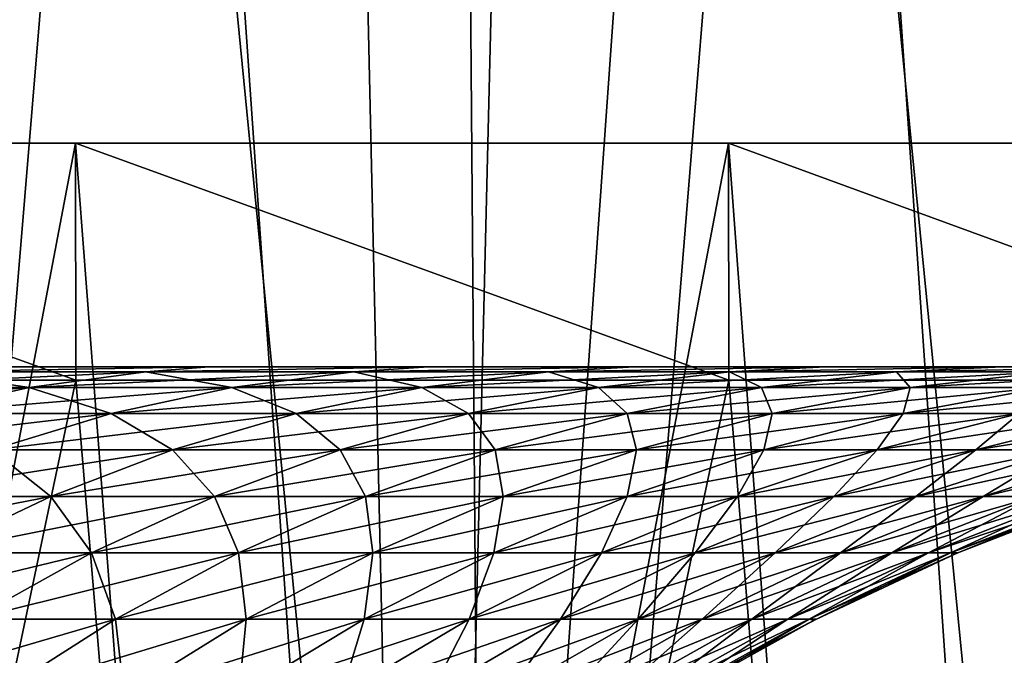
# Model space of a CAD drawing. Header units: millimetres. Extents: x -168 to 168, y -59 to 34.
# Tile 340 of 494: x 35 to 42, y -9 to -4. Entities that reach past the tile are written whole.
import ezdxf

# ---------------------------------------------------------------- set-up
doc = ezdxf.new("R2010")
doc.units = ezdxf.units.MM
doc.header["$LTSCALE"] = 33.374815
for name, color, linetype in [('11', 7, 'CONTINUOUS'), ('2', 7, 'CONTINUOUS'), ('25', 7, 'CONTINUOUS'), ('26', 7, 'CONTINUOUS'), ('3', 7, 'CONTINUOUS'), ('33', 7, 'CONTINUOUS'), ('34', 7, 'CONTINUOUS'), ('37', 7, 'CONTINUOUS'), ('38', 7, 'CONTINUOUS')]:
    doc.layers.add(name, color=color, linetype=linetype)

msp = doc.modelspace()

# ---------------------------------------------------------------- linework, layer by layer
at = {"layer": '11', "color": 7, "linetype": 'Continuous', "true_color": 0xf6f6f6}
for points in [[(36.7446, -6.65, -103.6601), (32.7956, -6.65, 104.9763), (32.7956, -6.65, -104.9763), (36.7446, -6.65, -103.6601)], [(36.7446, -6.65, 103.6601), (32.7956, -6.65, 104.9763), (36.7446, -6.65, -103.6601), (36.7446, -6.65, 103.6601)], [(40.6409, -6.65, -102.1954), (36.7446, -6.65, 103.6601), (36.7446, -6.65, -103.6601), (40.6409, -6.65, -102.1954)], [(40.6409, -6.65, 102.1954), (36.7446, -6.65, 103.6601), (40.6409, -6.65, -102.1954), (40.6409, -6.65, 102.1954)], [(44.479, -6.65, -100.5843), (40.6409, -6.65, 102.1954), (40.6409, -6.65, -102.1954), (44.479, -6.65, -100.5843)], [(44.479, -6.65, 100.5843), (40.6409, -6.65, 102.1954), (44.479, -6.65, -100.5843), (44.479, -6.65, 100.5843)]]:
    msp.add_3dface(points, dxfattribs=at)
at = {"layer": '2', "color": 7, "linetype": 'Continuous', "true_color": 0xf5f5f5}
for points in [[(35.3061, -6.75, -157.9539), (30.325, -4.9554, -158.9694), (30.3273, -6.75, -158.9849), (35.3061, -6.75, -157.9539)], [(35.3034, -4.9554, -157.9384), (30.325, -4.9554, -158.9694), (35.3061, -6.75, -157.9539), (35.3034, -4.9554, -157.9384)], [(30.325, -4.9554, 158.9694), (35.3034, -4.9554, 157.9384), (31.776, -23.5022, 158.8508), (30.325, -4.9554, 158.9694)], [(31.776, -23.5022, 158.8508), (35.3034, -4.9554, 157.9384), (36.7179, -23.5022, 157.7818), (31.776, -23.5022, 158.8508)], [(40.2501, -6.75, -156.767), (35.3034, -4.9554, -157.9384), (35.3061, -6.75, -157.9539), (40.2501, -6.75, -156.767)], [(40.247, -4.9554, -156.7516), (35.3034, -4.9554, -157.9384), (40.2501, -6.75, -156.767), (40.247, -4.9554, -156.7516)], [(35.3034, -4.9554, 157.9384), (40.247, -4.9554, 156.7516), (36.7179, -23.5022, 157.7818), (35.3034, -4.9554, 157.9384)], [(36.7179, -23.5022, 157.7818), (40.247, -4.9554, 156.7516), (41.6241, -23.5022, 156.5591), (36.7179, -23.5022, 157.7818)], [(45.1543, -6.75, -155.4254), (40.247, -4.9554, -156.7516), (40.2501, -6.75, -156.767), (45.1543, -6.75, -155.4254)], [(45.1508, -4.9554, -155.4101), (40.247, -4.9554, -156.7516), (45.1543, -6.75, -155.4254), (45.1508, -4.9554, -155.4101)], [(40.247, -4.9554, 156.7516), (45.1508, -4.9554, 155.4101), (41.6241, -23.5022, 156.5591), (40.247, -4.9554, 156.7516)], [(41.6241, -23.5022, 156.5591), (45.1508, -4.9554, 155.4101), (46.4896, -23.5022, 155.1838), (41.6241, -23.5022, 156.5591)]]:
    msp.add_3dface(points, dxfattribs=at)
at = {"layer": '25', "color": 7, "linetype": 'Continuous', "true_color": 0xf5f5f5}
for points in [[(34.9518, -6.8062, -30.7183), (34.167, -6.6882, -33.2983), (33.3241, -6.8062, -32.4769), (34.9518, -6.8062, -30.7183)], [(36.3141, -6.65, -32.6972), (34.5531, -6.65, -34.5529), (34.167, -6.6882, -33.2983), (36.3141, -6.65, -32.6972)], [(35.8358, -6.6882, -31.4953), (36.3141, -6.65, -32.6972), (34.167, -6.6882, -33.2983), (35.8358, -6.6882, -31.4953)], [(35.8358, -6.6882, -31.4953), (34.167, -6.6882, -33.2983), (34.9518, -6.8062, -30.7183), (35.8358, -6.6882, -31.4953)], [(36.4868, -6.8062, -28.8783), (35.8358, -6.6882, -31.4953), (34.9518, -6.8062, -30.7183), (36.4868, -6.8062, -28.8783)], [(37.9756, -6.65, -30.7518), (36.3141, -6.65, -32.6972), (35.8358, -6.6882, -31.4953), (37.9756, -6.65, -30.7518)], [(37.4097, -6.6882, -29.6087), (37.9756, -6.65, -30.7518), (35.8358, -6.6882, -31.4953), (37.4097, -6.6882, -29.6087)], [(37.4097, -6.6882, -29.6087), (35.8358, -6.6882, -31.4953), (36.4868, -6.8062, -28.8783), (37.4097, -6.6882, -29.6087)], [(37.925, -6.8062, -26.9617), (37.4097, -6.6882, -29.6087), (36.4868, -6.8062, -28.8783), (37.925, -6.8062, -26.9617)], [(39.533, -6.65, -28.7222), (37.9756, -6.65, -30.7518), (37.4097, -6.6882, -29.6087), (39.533, -6.65, -28.7222)], [(38.8843, -6.6882, -27.6437), (39.533, -6.65, -28.7222), (37.4097, -6.6882, -29.6087), (38.8843, -6.6882, -27.6437)], [(38.8843, -6.6882, -27.6437), (37.4097, -6.6882, -29.6087), (37.925, -6.8062, -26.9617), (38.8843, -6.6882, -27.6437)], [(39.2627, -6.8062, -24.9736), (38.8843, -6.6882, -27.6437), (37.925, -6.8062, -26.9617), (39.2627, -6.8062, -24.9736)], [(40.982, -6.65, -26.6138), (39.533, -6.65, -28.7222), (38.8843, -6.6882, -27.6437), (40.982, -6.65, -26.6138)], [(40.2558, -6.6882, -25.6053), (40.982, -6.65, -26.6138), (38.8843, -6.6882, -27.6437), (40.2558, -6.6882, -25.6053)], [(40.2558, -6.6882, -25.6053), (38.8843, -6.6882, -27.6437), (39.2627, -6.8062, -24.9736), (40.2558, -6.6882, -25.6053)], [(40.4963, -6.8062, -22.9193), (40.2558, -6.6882, -25.6053), (39.2627, -6.8062, -24.9736), (40.4963, -6.8062, -22.9193)], [(42.3187, -6.65, -24.4325), (40.982, -6.65, -26.6138), (40.2558, -6.6882, -25.6053), (42.3187, -6.65, -24.4325)], [(41.5205, -6.6882, -23.499), (42.3187, -6.65, -24.4325), (40.2558, -6.6882, -25.6053), (41.5205, -6.6882, -23.499)], [(41.5205, -6.6882, -23.499), (40.2558, -6.6882, -25.6053), (40.4963, -6.8062, -22.9193), (41.5205, -6.6882, -23.499)], [(41.6224, -6.8062, -20.8042), (41.5205, -6.6882, -23.499), (40.4963, -6.8062, -22.9193), (41.6224, -6.8062, -20.8042)], [(43.5394, -6.65, -22.1842), (42.3187, -6.65, -24.4325), (41.5205, -6.6882, -23.499), (43.5394, -6.65, -22.1842)], [(42.6752, -6.6882, -21.3304), (43.5394, -6.65, -22.1842), (41.5205, -6.6882, -23.499), (42.6752, -6.6882, -21.3304)], [(42.6752, -6.6882, -21.3304), (41.5205, -6.6882, -23.499), (41.6224, -6.8062, -20.8042), (42.6752, -6.6882, -21.3304)], [(42.6382, -6.8062, -18.634), (42.6752, -6.6882, -21.3304), (41.6224, -6.8062, -20.8042), (42.6382, -6.8062, -18.634)], [(34.9518, -6.8062, -30.7183), (33.3241, -6.8062, -32.4769), (34.0758, -7.0035, -29.9484), (34.9518, -6.8062, -30.7183)], [(35.5723, -7.0035, -28.1545), (34.9518, -6.8062, -30.7183), (34.0758, -7.0035, -29.9484), (35.5723, -7.0035, -28.1545)], [(36.4868, -6.8062, -28.8783), (34.9518, -6.8062, -30.7183), (35.5723, -7.0035, -28.1545), (36.4868, -6.8062, -28.8783)], [(36.9745, -7.0035, -26.2859), (36.4868, -6.8062, -28.8783), (35.5723, -7.0035, -28.1545), (36.9745, -7.0035, -26.2859)], [(37.925, -6.8062, -26.9617), (36.4868, -6.8062, -28.8783), (36.9745, -7.0035, -26.2859), (37.925, -6.8062, -26.9617)], [(38.2786, -7.0035, -24.3477), (37.925, -6.8062, -26.9617), (36.9745, -7.0035, -26.2859), (38.2786, -7.0035, -24.3477)], [(39.2627, -6.8062, -24.9736), (37.925, -6.8062, -26.9617), (38.2786, -7.0035, -24.3477), (39.2627, -6.8062, -24.9736)], [(39.4812, -7.0035, -22.3449), (39.2627, -6.8062, -24.9736), (38.2786, -7.0035, -24.3477), (39.4812, -7.0035, -22.3449)], [(40.4963, -6.8062, -22.9193), (39.2627, -6.8062, -24.9736), (39.4812, -7.0035, -22.3449), (40.4963, -6.8062, -22.9193)], [(40.5792, -7.0035, -20.2828), (40.4963, -6.8062, -22.9193), (39.4812, -7.0035, -22.3449), (40.5792, -7.0035, -20.2828)], [(41.6224, -6.8062, -20.8042), (40.4963, -6.8062, -22.9193), (40.5792, -7.0035, -20.2828), (41.6224, -6.8062, -20.8042)], [(41.5695, -7.0035, -18.1669), (41.6224, -6.8062, -20.8042), (40.5792, -7.0035, -20.2828), (41.5695, -7.0035, -18.1669)], [(42.6382, -6.8062, -18.634), (41.6224, -6.8062, -20.8042), (41.5695, -7.0035, -18.1669), (42.6382, -6.8062, -18.634)], [(42.4496, -7.0035, -16.0029), (42.6382, -6.8062, -18.634), (41.5695, -7.0035, -18.1669), (42.4496, -7.0035, -16.0029)], [(35.5723, -7.0035, -28.1545), (34.0758, -7.0035, -29.9484), (34.6703, -7.279, -27.4406), (35.5723, -7.0035, -28.1545)], [(36.0369, -7.279, -25.6194), (35.5723, -7.0035, -28.1545), (34.6703, -7.279, -27.4406), (36.0369, -7.279, -25.6194)], [(36.9745, -7.0035, -26.2859), (35.5723, -7.0035, -28.1545), (36.0369, -7.279, -25.6194), (36.9745, -7.0035, -26.2859)], [(37.308, -7.279, -23.7303), (36.9745, -7.0035, -26.2859), (36.0369, -7.279, -25.6194), (37.308, -7.279, -23.7303)], [(38.2786, -7.0035, -24.3477), (36.9745, -7.0035, -26.2859), (37.308, -7.279, -23.7303), (38.2786, -7.0035, -24.3477)], [(38.4802, -7.279, -21.7783), (38.2786, -7.0035, -24.3477), (37.308, -7.279, -23.7303), (38.4802, -7.279, -21.7783)], [(39.4812, -7.0035, -22.3449), (38.2786, -7.0035, -24.3477), (38.4802, -7.279, -21.7783), (39.4812, -7.0035, -22.3449)], [(39.5503, -7.279, -19.7685), (39.4812, -7.0035, -22.3449), (38.4802, -7.279, -21.7783), (39.5503, -7.279, -19.7685)], [(40.5792, -7.0035, -20.2828), (39.4812, -7.0035, -22.3449), (39.5503, -7.279, -19.7685), (40.5792, -7.0035, -20.2828)], [(40.5155, -7.279, -17.7063), (40.5792, -7.0035, -20.2828), (39.5503, -7.279, -19.7685), (40.5155, -7.279, -17.7063)], [(41.5695, -7.0035, -18.1669), (40.5792, -7.0035, -20.2828), (40.5155, -7.279, -17.7063), (41.5695, -7.0035, -18.1669)], [(41.3733, -7.279, -15.5971), (41.5695, -7.0035, -18.1669), (40.5155, -7.279, -17.7063), (41.3733, -7.279, -15.5971)], [(42.4496, -7.0035, -16.0029), (41.5695, -7.0035, -18.1669), (41.3733, -7.279, -15.5971), (42.4496, -7.0035, -16.0029)], [(42.1213, -7.279, -13.4466), (42.4496, -7.0035, -16.0029), (41.3733, -7.279, -15.5971), (42.1213, -7.279, -13.4466)], [(43.2171, -7.0035, -13.7964), (42.4496, -7.0035, -16.0029), (42.1213, -7.279, -13.4466), (43.2171, -7.0035, -13.7964)], [(42.7577, -7.279, -11.2604), (43.2171, -7.0035, -13.7964), (42.1213, -7.279, -13.4466), (42.7577, -7.279, -11.2604)], [(35.1167, -7.6317, -24.9652), (34.6703, -7.279, -27.4406), (33.785, -7.6317, -26.7399), (35.1167, -7.6317, -24.9652)], [(36.0369, -7.279, -25.6194), (34.6703, -7.279, -27.4406), (35.1167, -7.6317, -24.9652), (36.0369, -7.279, -25.6194)], [(36.3553, -7.6317, -23.1244), (36.0369, -7.279, -25.6194), (35.1167, -7.6317, -24.9652), (36.3553, -7.6317, -23.1244)], [(37.308, -7.279, -23.7303), (36.0369, -7.279, -25.6194), (36.3553, -7.6317, -23.1244), (37.308, -7.279, -23.7303)], [(37.4976, -7.6317, -21.2222), (37.308, -7.279, -23.7303), (36.3553, -7.6317, -23.1244), (37.4976, -7.6317, -21.2222)], [(38.4802, -7.279, -21.7783), (37.308, -7.279, -23.7303), (37.4976, -7.6317, -21.2222), (38.4802, -7.279, -21.7783)], [(38.5403, -7.6317, -19.2637), (38.4802, -7.279, -21.7783), (37.4976, -7.6317, -21.2222), (38.5403, -7.6317, -19.2637)], [(39.5503, -7.279, -19.7685), (38.4802, -7.279, -21.7783), (38.5403, -7.6317, -19.2637), (39.5503, -7.279, -19.7685)], [(39.4809, -7.6317, -17.2542), (39.5503, -7.279, -19.7685), (38.5403, -7.6317, -19.2637), (39.4809, -7.6317, -17.2542)], [(40.3168, -7.6317, -15.1989), (40.5155, -7.279, -17.7063), (39.4809, -7.6317, -17.2542), (40.3168, -7.6317, -15.1989)], [(40.5155, -7.279, -17.7063), (39.5503, -7.279, -19.7685), (39.4809, -7.6317, -17.2542), (40.5155, -7.279, -17.7063)], [(41.0457, -7.6317, -13.1032), (41.3733, -7.279, -15.5971), (40.3168, -7.6317, -15.1989), (41.0457, -7.6317, -13.1032)], [(41.3733, -7.279, -15.5971), (40.5155, -7.279, -17.7063), (40.3168, -7.6317, -15.1989), (41.3733, -7.279, -15.5971)], [(41.6659, -7.6317, -10.9729), (42.1213, -7.279, -13.4466), (41.0457, -7.6317, -13.1032), (41.6659, -7.6317, -10.9729)], [(42.1213, -7.279, -13.4466), (41.3733, -7.279, -15.5971), (41.0457, -7.6317, -13.1032), (42.1213, -7.279, -13.4466)], [(42.7577, -7.279, -11.2604), (42.1213, -7.279, -13.4466), (41.6659, -7.6317, -10.9729), (42.7577, -7.279, -11.2604)], [(42.1755, -7.6317, -8.8134), (42.7577, -7.279, -11.2604), (41.6659, -7.6317, -10.9729), (42.1755, -7.6317, -8.8134)], [(42.5733, -7.6317, -6.6306), (43.2807, -7.279, -9.0444), (42.1755, -7.6317, -8.8134), (42.5733, -7.6317, -6.6306)], [(43.2807, -7.279, -9.0444), (42.7577, -7.279, -11.2604), (42.1755, -7.6317, -8.8134), (43.2807, -7.279, -9.0444)], [(35.1167, -7.6317, -24.9652), (33.785, -7.6317, -26.7399), (34.218, -8.0598, -24.3263), (35.1167, -7.6317, -24.9652)], [(35.425, -8.0598, -22.5326), (35.1167, -7.6317, -24.9652), (34.218, -8.0598, -24.3263), (35.425, -8.0598, -22.5326)], [(36.3553, -7.6317, -23.1244), (35.1167, -7.6317, -24.9652), (35.425, -8.0598, -22.5326), (36.3553, -7.6317, -23.1244)], [(36.5379, -8.0598, -20.6791), (36.3553, -7.6317, -23.1244), (35.425, -8.0598, -22.5326), (36.5379, -8.0598, -20.6791)], [(37.4976, -7.6317, -21.2222), (36.3553, -7.6317, -23.1244), (36.5379, -8.0598, -20.6791), (37.4976, -7.6317, -21.2222)], [(37.554, -8.0598, -18.7707), (37.4976, -7.6317, -21.2222), (36.5379, -8.0598, -20.6791), (37.554, -8.0598, -18.7707)], [(38.5403, -7.6317, -19.2637), (37.4976, -7.6317, -21.2222), (37.554, -8.0598, -18.7707), (38.5403, -7.6317, -19.2637)], [(38.4705, -8.0598, -16.8126), (38.5403, -7.6317, -19.2637), (37.554, -8.0598, -18.7707), (38.4705, -8.0598, -16.8126)], [(39.4809, -7.6317, -17.2542), (38.5403, -7.6317, -19.2637), (38.4705, -8.0598, -16.8126), (39.4809, -7.6317, -17.2542)], [(39.285, -8.0598, -14.8099), (39.4809, -7.6317, -17.2542), (38.4705, -8.0598, -16.8126), (39.285, -8.0598, -14.8099)], [(40.3168, -7.6317, -15.1989), (39.4809, -7.6317, -17.2542), (39.285, -8.0598, -14.8099), (40.3168, -7.6317, -15.1989)], [(39.9953, -8.0598, -12.7679), (40.3168, -7.6317, -15.1989), (39.285, -8.0598, -14.8099), (39.9953, -8.0598, -12.7679)], [(41.0457, -7.6317, -13.1032), (40.3168, -7.6317, -15.1989), (39.9953, -8.0598, -12.7679), (41.0457, -7.6317, -13.1032)], [(40.5996, -8.0598, -10.6921), (41.0457, -7.6317, -13.1032), (39.9953, -8.0598, -12.7679), (40.5996, -8.0598, -10.6921)], [(41.6659, -7.6317, -10.9729), (41.0457, -7.6317, -13.1032), (40.5996, -8.0598, -10.6921), (41.6659, -7.6317, -10.9729)], [(41.0961, -8.0598, -8.5879), (41.6659, -7.6317, -10.9729), (40.5996, -8.0598, -10.6921), (41.0961, -8.0598, -8.5879)], [(42.1755, -7.6317, -8.8134), (41.6659, -7.6317, -10.9729), (41.0961, -8.0598, -8.5879), (42.1755, -7.6317, -8.8134)], [(41.4837, -8.0598, -6.4609), (42.1755, -7.6317, -8.8134), (41.0961, -8.0598, -8.5879), (41.4837, -8.0598, -6.4609)], [(42.5733, -7.6317, -6.6306), (42.1755, -7.6317, -8.8134), (41.4837, -8.0598, -6.4609), (42.5733, -7.6317, -6.6306)], [(41.7613, -8.0598, -4.3168), (42.5733, -7.6317, -6.6306), (41.4837, -8.0598, -6.4609), (41.7613, -8.0598, -4.3168)], [(42.8581, -7.6317, -4.4302), (42.5733, -7.6317, -6.6306), (41.7613, -8.0598, -4.3168), (42.8581, -7.6317, -4.4302)], [(41.9282, -8.0598, -2.1613), (42.8581, -7.6317, -4.4302), (41.7613, -8.0598, -4.3168), (41.9282, -8.0598, -2.1613)], [(43.0294, -7.6317, -2.218), (42.8581, -7.6317, -4.4302), (41.9282, -8.0598, -2.1613), (43.0294, -7.6317, -2.218)], [(41.9839, -8.0598), (43.0294, -7.6317, -2.218), (41.9282, -8.0598, -2.1613), (41.9839, -8.0598)], [(43.0676, -7.6383), (43.0294, -7.6317, -2.218), (41.9839, -8.0598), (43.0676, -7.6383)], [(35.425, -8.0598, -22.5326), (34.218, -8.0598, -24.3263), (34.5211, -8.5614, -21.9577), (35.425, -8.0598, -22.5326)], [(35.6057, -8.5614, -20.1514), (35.425, -8.0598, -22.5326), (34.5211, -8.5614, -21.9577), (35.6057, -8.5614, -20.1514)], [(36.5379, -8.0598, -20.6791), (35.425, -8.0598, -22.5326), (35.6057, -8.5614, -20.1514), (36.5379, -8.0598, -20.6791)], [(36.5958, -8.5614, -18.2918), (36.5379, -8.0598, -20.6791), (35.6057, -8.5614, -20.1514), (36.5958, -8.5614, -18.2918)], [(37.554, -8.0598, -18.7707), (36.5379, -8.0598, -20.6791), (36.5958, -8.5614, -18.2918), (37.554, -8.0598, -18.7707)], [(37.4889, -8.5614, -16.3836), (37.554, -8.0598, -18.7707), (36.5958, -8.5614, -18.2918), (37.4889, -8.5614, -16.3836)], [(38.4705, -8.0598, -16.8126), (37.554, -8.0598, -18.7707), (37.4889, -8.5614, -16.3836), (38.4705, -8.0598, -16.8126)], [(38.2826, -8.5614, -14.432), (38.4705, -8.0598, -16.8126), (37.4889, -8.5614, -16.3836), (38.2826, -8.5614, -14.432)], [(39.285, -8.0598, -14.8099), (38.4705, -8.0598, -16.8126), (38.2826, -8.5614, -14.432), (39.285, -8.0598, -14.8099)], [(38.9748, -8.5614, -12.4421), (39.285, -8.0598, -14.8099), (38.2826, -8.5614, -14.432), (38.9748, -8.5614, -12.4421)], [(39.9953, -8.0598, -12.7679), (39.285, -8.0598, -14.8099), (38.9748, -8.5614, -12.4421), (39.9953, -8.0598, -12.7679)], [(39.5637, -8.5614, -10.4193), (39.9953, -8.0598, -12.7679), (38.9748, -8.5614, -12.4421), (39.5637, -8.5614, -10.4193)], [(40.5996, -8.0598, -10.6921), (39.9953, -8.0598, -12.7679), (39.5637, -8.5614, -10.4193), (40.5996, -8.0598, -10.6921)], [(40.0476, -8.5614, -8.3688), (40.5996, -8.0598, -10.6921), (39.5637, -8.5614, -10.4193), (40.0476, -8.5614, -8.3688)], [(40.4253, -8.5614, -6.2961), (41.0961, -8.0598, -8.5879), (40.0476, -8.5614, -8.3688), (40.4253, -8.5614, -6.2961)], [(41.0961, -8.0598, -8.5879), (40.5996, -8.0598, -10.6921), (40.0476, -8.5614, -8.3688), (41.0961, -8.0598, -8.5879)], [(41.4837, -8.0598, -6.4609), (41.0961, -8.0598, -8.5879), (40.4253, -8.5614, -6.2961), (41.4837, -8.0598, -6.4609)], [(40.6958, -8.5614, -4.2067), (41.4837, -8.0598, -6.4609), (40.4253, -8.5614, -6.2961), (40.6958, -8.5614, -4.2067)], [(41.7613, -8.0598, -4.3168), (41.4837, -8.0598, -6.4609), (40.6958, -8.5614, -4.2067), (41.7613, -8.0598, -4.3168)], [(40.8584, -8.5614, -2.1061), (41.7613, -8.0598, -4.3168), (40.6958, -8.5614, -4.2067), (40.8584, -8.5614, -2.1061)], [(41.9282, -8.0598, -2.1613), (41.7613, -8.0598, -4.3168), (40.8584, -8.5614, -2.1061), (41.9282, -8.0598, -2.1613)], [(40.9126, -8.5614), (41.9282, -8.0598, -2.1613), (40.8584, -8.5614, -2.1061), (40.9126, -8.5614)], [(41.9665, -8.0672), (41.9282, -8.0598, -2.1613), (40.9126, -8.5614), (41.9665, -8.0672)], [(41.9839, -8.0598), (41.9282, -8.0598, -2.1613), (41.9665, -8.0672), (41.9839, -8.0598)], [(35.6057, -8.5614, -20.1514), (34.5211, -8.5614, -21.9577), (34.705, -9.1342, -19.6417), (35.6057, -8.5614, -20.1514)], [(35.6701, -9.1342, -17.8291), (35.6057, -8.5614, -20.1514), (34.705, -9.1342, -19.6417), (35.6701, -9.1342, -17.8291)], [(36.5958, -8.5614, -18.2918), (35.6057, -8.5614, -20.1514), (35.6701, -9.1342, -17.8291), (36.5958, -8.5614, -18.2918)], [(36.5407, -9.1342, -15.9692), (36.5958, -8.5614, -18.2918), (35.6701, -9.1342, -17.8291), (36.5407, -9.1342, -15.9692)], [(37.4889, -8.5614, -16.3836), (36.5958, -8.5614, -18.2918), (36.5407, -9.1342, -15.9692), (37.4889, -8.5614, -16.3836)], [(37.3143, -9.1342, -14.067), (37.4889, -8.5614, -16.3836), (36.5407, -9.1342, -15.9692), (37.3143, -9.1342, -14.067)], [(37.989, -9.1342, -12.1274), (38.2826, -8.5614, -14.432), (37.3143, -9.1342, -14.067), (37.989, -9.1342, -12.1274)], [(38.2826, -8.5614, -14.432), (37.4889, -8.5614, -16.3836), (37.3143, -9.1342, -14.067), (38.2826, -8.5614, -14.432)], [(38.9748, -8.5614, -12.4421), (38.2826, -8.5614, -14.432), (37.989, -9.1342, -12.1274), (38.9748, -8.5614, -12.4421)], [(38.5629, -9.1342, -10.1557), (38.9748, -8.5614, -12.4421), (37.989, -9.1342, -12.1274), (38.5629, -9.1342, -10.1557)], [(39.5637, -8.5614, -10.4193), (38.9748, -8.5614, -12.4421), (38.5629, -9.1342, -10.1557), (39.5637, -8.5614, -10.4193)], [(39.0346, -9.1342, -8.1571), (39.5637, -8.5614, -10.4193), (38.5629, -9.1342, -10.1557), (39.0346, -9.1342, -8.1571)], [(40.0476, -8.5614, -8.3688), (39.5637, -8.5614, -10.4193), (39.0346, -9.1342, -8.1571), (40.0476, -8.5614, -8.3688)], [(39.4027, -9.1342, -6.1368), (40.0476, -8.5614, -8.3688), (39.0346, -9.1342, -8.1571), (39.4027, -9.1342, -6.1368)], [(40.4253, -8.5614, -6.2961), (40.0476, -8.5614, -8.3688), (39.4027, -9.1342, -6.1368), (40.4253, -8.5614, -6.2961)], [(39.6664, -9.1342, -4.1003), (40.4253, -8.5614, -6.2961), (39.4027, -9.1342, -6.1368), (39.6664, -9.1342, -4.1003)], [(40.6958, -8.5614, -4.2067), (40.4253, -8.5614, -6.2961), (39.6664, -9.1342, -4.1003), (40.6958, -8.5614, -4.2067)], [(39.8249, -9.1342, -2.0529), (40.6958, -8.5614, -4.2067), (39.6664, -9.1342, -4.1003), (39.8249, -9.1342, -2.0529)], [(40.8584, -8.5614, -2.1061), (40.6958, -8.5614, -4.2067), (39.8249, -9.1342, -2.0529), (40.8584, -8.5614, -2.1061)], [(39.8778, -9.1342), (40.8584, -8.5614, -2.1061), (39.8249, -9.1342, -2.0529), (39.8778, -9.1342)], [(40.8968, -8.5695), (40.8584, -8.5614, -2.1061), (39.8778, -9.1342), (40.8968, -8.5695)], [(40.9126, -8.5614), (40.8584, -8.5614, -2.1061), (40.8968, -8.5695), (40.9126, -8.5614)]]:
    msp.add_3dface(points, dxfattribs=at)
at = {"layer": '26', "color": 7, "linetype": 'Continuous', "true_color": 0xf5f5f5}
for points in [[(34.167, -6.6882, 33.2983), (35.8358, -6.6882, 31.4953), (33.3241, -6.8062, 32.4769), (34.167, -6.6882, 33.2983)], [(33.3241, -6.8062, 32.4769), (35.8358, -6.6882, 31.4953), (34.9518, -6.8062, 30.7183), (33.3241, -6.8062, 32.4769)], [(34.5531, -6.65, 34.5529), (36.3141, -6.65, 32.6972), (34.167, -6.6882, 33.2983), (34.5531, -6.65, 34.5529)], [(34.167, -6.6882, 33.2983), (36.3141, -6.65, 32.6972), (35.8358, -6.6882, 31.4953), (34.167, -6.6882, 33.2983)], [(35.8358, -6.6882, 31.4953), (37.4097, -6.6882, 29.6087), (34.9518, -6.8062, 30.7183), (35.8358, -6.6882, 31.4953)], [(34.9518, -6.8062, 30.7183), (37.4097, -6.6882, 29.6087), (36.4868, -6.8062, 28.8783), (34.9518, -6.8062, 30.7183)], [(36.3141, -6.65, 32.6972), (37.9756, -6.65, 30.7518), (35.8358, -6.6882, 31.4953), (36.3141, -6.65, 32.6972)], [(35.8358, -6.6882, 31.4953), (37.9756, -6.65, 30.7518), (37.4097, -6.6882, 29.6087), (35.8358, -6.6882, 31.4953)], [(37.4097, -6.6882, 29.6087), (38.8843, -6.6882, 27.6437), (36.4868, -6.8062, 28.8783), (37.4097, -6.6882, 29.6087)], [(36.4868, -6.8062, 28.8783), (38.8843, -6.6882, 27.6437), (37.925, -6.8062, 26.9617), (36.4868, -6.8062, 28.8783)], [(37.9756, -6.65, 30.7518), (39.533, -6.65, 28.7222), (37.4097, -6.6882, 29.6087), (37.9756, -6.65, 30.7518)], [(37.4097, -6.6882, 29.6087), (39.533, -6.65, 28.7222), (38.8843, -6.6882, 27.6437), (37.4097, -6.6882, 29.6087)], [(37.925, -6.8062, 26.9617), (40.2558, -6.6882, 25.6053), (39.2627, -6.8062, 24.9736), (37.925, -6.8062, 26.9617)], [(38.8843, -6.6882, 27.6437), (40.2558, -6.6882, 25.6053), (37.925, -6.8062, 26.9617), (38.8843, -6.6882, 27.6437)], [(39.533, -6.65, 28.7222), (40.982, -6.65, 26.6138), (38.8843, -6.6882, 27.6437), (39.533, -6.65, 28.7222)], [(38.8843, -6.6882, 27.6437), (40.982, -6.65, 26.6138), (40.2558, -6.6882, 25.6053), (38.8843, -6.6882, 27.6437)], [(39.2627, -6.8062, 24.9736), (41.5205, -6.6882, 23.499), (40.4963, -6.8062, 22.9193), (39.2627, -6.8062, 24.9736)], [(40.2558, -6.6882, 25.6053), (41.5205, -6.6882, 23.499), (39.2627, -6.8062, 24.9736), (40.2558, -6.6882, 25.6053)], [(40.982, -6.65, 26.6138), (42.3187, -6.65, 24.4325), (40.2558, -6.6882, 25.6053), (40.982, -6.65, 26.6138)], [(40.2558, -6.6882, 25.6053), (42.3187, -6.65, 24.4325), (41.5205, -6.6882, 23.499), (40.2558, -6.6882, 25.6053)], [(41.5205, -6.6882, 23.499), (42.6752, -6.6882, 21.3304), (40.4963, -6.8062, 22.9193), (41.5205, -6.6882, 23.499)], [(40.4963, -6.8062, 22.9193), (42.6752, -6.6882, 21.3304), (41.6224, -6.8062, 20.8042), (40.4963, -6.8062, 22.9193)], [(41.5205, -6.6882, 23.499), (43.5394, -6.65, 22.1842), (42.6752, -6.6882, 21.3304), (41.5205, -6.6882, 23.499)], [(42.3187, -6.65, 24.4325), (43.5394, -6.65, 22.1842), (41.5205, -6.6882, 23.499), (42.3187, -6.65, 24.4325)], [(42.6752, -6.6882, 21.3304), (43.7167, -6.6882, 19.1053), (41.6224, -6.8062, 20.8042), (42.6752, -6.6882, 21.3304)], [(41.6224, -6.8062, 20.8042), (43.7167, -6.6882, 19.1053), (42.6382, -6.8062, 18.634), (41.6224, -6.8062, 20.8042)], [(33.3241, -6.8062, 32.4769), (34.9518, -6.8062, 30.7183), (32.4889, -7.0035, 31.6628), (33.3241, -6.8062, 32.4769)], [(32.4889, -7.0035, 31.6628), (34.9518, -6.8062, 30.7183), (34.0758, -7.0035, 29.9484), (32.4889, -7.0035, 31.6628)], [(34.9518, -6.8062, 30.7183), (36.4868, -6.8062, 28.8783), (34.0758, -7.0035, 29.9484), (34.9518, -6.8062, 30.7183)], [(34.0758, -7.0035, 29.9484), (36.4868, -6.8062, 28.8783), (35.5723, -7.0035, 28.1545), (34.0758, -7.0035, 29.9484)], [(36.4868, -6.8062, 28.8783), (37.925, -6.8062, 26.9617), (35.5723, -7.0035, 28.1545), (36.4868, -6.8062, 28.8783)], [(35.5723, -7.0035, 28.1545), (37.925, -6.8062, 26.9617), (36.9745, -7.0035, 26.2859), (35.5723, -7.0035, 28.1545)], [(37.925, -6.8062, 26.9617), (39.2627, -6.8062, 24.9736), (36.9745, -7.0035, 26.2859), (37.925, -6.8062, 26.9617)], [(36.9745, -7.0035, 26.2859), (39.2627, -6.8062, 24.9736), (38.2786, -7.0035, 24.3477), (36.9745, -7.0035, 26.2859)], [(38.2786, -7.0035, 24.3477), (40.4963, -6.8062, 22.9193), (39.4812, -7.0035, 22.3449), (38.2786, -7.0035, 24.3477)], [(39.2627, -6.8062, 24.9736), (40.4963, -6.8062, 22.9193), (38.2786, -7.0035, 24.3477), (39.2627, -6.8062, 24.9736)], [(39.4812, -7.0035, 22.3449), (41.6224, -6.8062, 20.8042), (40.5792, -7.0035, 20.2828), (39.4812, -7.0035, 22.3449)], [(40.4963, -6.8062, 22.9193), (41.6224, -6.8062, 20.8042), (39.4812, -7.0035, 22.3449), (40.4963, -6.8062, 22.9193)], [(41.6224, -6.8062, 20.8042), (42.6382, -6.8062, 18.634), (40.5792, -7.0035, 20.2828), (41.6224, -6.8062, 20.8042)], [(40.5792, -7.0035, 20.2828), (42.6382, -6.8062, 18.634), (41.5695, -7.0035, 18.1669), (40.5792, -7.0035, 20.2828)], [(42.6382, -6.8062, 18.634), (43.5409, -6.8062, 16.4143), (41.5695, -7.0035, 18.1669), (42.6382, -6.8062, 18.634)], [(41.5695, -7.0035, 18.1669), (43.5409, -6.8062, 16.4143), (42.4496, -7.0035, 16.0029), (41.5695, -7.0035, 18.1669)], [(34.0758, -7.0035, 29.9484), (35.5723, -7.0035, 28.1545), (33.2117, -7.279, 29.189), (34.0758, -7.0035, 29.9484)], [(33.2117, -7.279, 29.189), (35.5723, -7.0035, 28.1545), (34.6703, -7.279, 27.4406), (33.2117, -7.279, 29.189)], [(35.5723, -7.0035, 28.1545), (36.9745, -7.0035, 26.2859), (34.6703, -7.279, 27.4406), (35.5723, -7.0035, 28.1545)], [(34.6703, -7.279, 27.4406), (36.9745, -7.0035, 26.2859), (36.0369, -7.279, 25.6194), (34.6703, -7.279, 27.4406)], [(36.9745, -7.0035, 26.2859), (38.2786, -7.0035, 24.3477), (36.0369, -7.279, 25.6194), (36.9745, -7.0035, 26.2859)], [(36.0369, -7.279, 25.6194), (38.2786, -7.0035, 24.3477), (37.308, -7.279, 23.7303), (36.0369, -7.279, 25.6194)], [(38.2786, -7.0035, 24.3477), (39.4812, -7.0035, 22.3449), (37.308, -7.279, 23.7303), (38.2786, -7.0035, 24.3477)], [(37.308, -7.279, 23.7303), (39.4812, -7.0035, 22.3449), (38.4802, -7.279, 21.7783), (37.308, -7.279, 23.7303)], [(39.4812, -7.0035, 22.3449), (40.5792, -7.0035, 20.2828), (38.4802, -7.279, 21.7783), (39.4812, -7.0035, 22.3449)], [(38.4802, -7.279, 21.7783), (40.5792, -7.0035, 20.2828), (39.5503, -7.279, 19.7685), (38.4802, -7.279, 21.7783)], [(40.5792, -7.0035, 20.2828), (41.5695, -7.0035, 18.1669), (39.5503, -7.279, 19.7685), (40.5792, -7.0035, 20.2828)], [(39.5503, -7.279, 19.7685), (41.5695, -7.0035, 18.1669), (40.5155, -7.279, 17.7063), (39.5503, -7.279, 19.7685)], [(41.5695, -7.0035, 18.1669), (42.4496, -7.0035, 16.0029), (40.5155, -7.279, 17.7063), (41.5695, -7.0035, 18.1669)], [(40.5155, -7.279, 17.7063), (42.4496, -7.0035, 16.0029), (41.3733, -7.279, 15.5971), (40.5155, -7.279, 17.7063)], [(41.3733, -7.279, 15.5971), (43.2171, -7.0035, 13.7964), (42.1213, -7.279, 13.4466), (41.3733, -7.279, 15.5971)], [(42.4496, -7.0035, 16.0029), (43.2171, -7.0035, 13.7964), (41.3733, -7.279, 15.5971), (42.4496, -7.0035, 16.0029)], [(42.1213, -7.279, 13.4466), (43.8701, -7.0035, 11.5534), (42.7577, -7.279, 11.2604), (42.1213, -7.279, 13.4466)], [(43.2171, -7.0035, 13.7964), (43.8701, -7.0035, 11.5534), (42.1213, -7.279, 13.4466), (43.2171, -7.0035, 13.7964)], [(34.6703, -7.279, 27.4406), (36.0369, -7.279, 25.6194), (33.785, -7.6317, 26.7399), (34.6703, -7.279, 27.4406)], [(33.785, -7.6317, 26.7399), (36.0369, -7.279, 25.6194), (35.1167, -7.6317, 24.9652), (33.785, -7.6317, 26.7399)], [(36.0369, -7.279, 25.6194), (37.308, -7.279, 23.7303), (35.1167, -7.6317, 24.9652), (36.0369, -7.279, 25.6194)], [(35.1167, -7.6317, 24.9652), (37.308, -7.279, 23.7303), (36.3553, -7.6317, 23.1244), (35.1167, -7.6317, 24.9652)], [(37.308, -7.279, 23.7303), (38.4802, -7.279, 21.7783), (36.3553, -7.6317, 23.1244), (37.308, -7.279, 23.7303)], [(36.3553, -7.6317, 23.1244), (38.4802, -7.279, 21.7783), (37.4976, -7.6317, 21.2222), (36.3553, -7.6317, 23.1244)], [(37.4976, -7.6317, 21.2222), (39.5503, -7.279, 19.7685), (38.5403, -7.6317, 19.2637), (37.4976, -7.6317, 21.2222)], [(38.4802, -7.279, 21.7783), (39.5503, -7.279, 19.7685), (37.4976, -7.6317, 21.2222), (38.4802, -7.279, 21.7783)], [(38.5403, -7.6317, 19.2637), (40.5155, -7.279, 17.7063), (39.4809, -7.6317, 17.2542), (38.5403, -7.6317, 19.2637)], [(39.5503, -7.279, 19.7685), (40.5155, -7.279, 17.7063), (38.5403, -7.6317, 19.2637), (39.5503, -7.279, 19.7685)], [(40.5155, -7.279, 17.7063), (41.3733, -7.279, 15.5971), (39.4809, -7.6317, 17.2542), (40.5155, -7.279, 17.7063)], [(39.4809, -7.6317, 17.2542), (41.3733, -7.279, 15.5971), (40.3168, -7.6317, 15.1989), (39.4809, -7.6317, 17.2542)], [(41.3733, -7.279, 15.5971), (42.1213, -7.279, 13.4466), (40.3168, -7.6317, 15.1989), (41.3733, -7.279, 15.5971)], [(40.3168, -7.6317, 15.1989), (42.1213, -7.279, 13.4466), (41.0457, -7.6317, 13.1032), (40.3168, -7.6317, 15.1989)], [(42.1213, -7.279, 13.4466), (42.7577, -7.279, 11.2604), (41.0457, -7.6317, 13.1032), (42.1213, -7.279, 13.4466)], [(41.0457, -7.6317, 13.1032), (42.7577, -7.279, 11.2604), (41.6659, -7.6317, 10.9729), (41.0457, -7.6317, 13.1032)], [(42.7577, -7.279, 11.2604), (43.2807, -7.279, 9.0444), (41.6659, -7.6317, 10.9729), (42.7577, -7.279, 11.2604)], [(41.6659, -7.6317, 10.9729), (43.2807, -7.279, 9.0444), (42.1755, -7.6317, 8.8134), (41.6659, -7.6317, 10.9729)], [(43.2807, -7.279, 9.0444), (43.6889, -7.279, 6.8044), (42.1755, -7.6317, 8.8134), (43.2807, -7.279, 9.0444)], [(42.1755, -7.6317, 8.8134), (43.6889, -7.279, 6.8044), (42.5733, -7.6317, 6.6306), (42.1755, -7.6317, 8.8134)], [(33.785, -7.6317, 26.7399), (35.1167, -7.6317, 24.9652), (32.9204, -8.0598, 26.0556), (33.785, -7.6317, 26.7399)], [(32.9204, -8.0598, 26.0556), (35.1167, -7.6317, 24.9652), (34.218, -8.0598, 24.3263), (32.9204, -8.0598, 26.0556)], [(35.1167, -7.6317, 24.9652), (36.3553, -7.6317, 23.1244), (34.218, -8.0598, 24.3263), (35.1167, -7.6317, 24.9652)], [(34.218, -8.0598, 24.3263), (36.3553, -7.6317, 23.1244), (35.425, -8.0598, 22.5326), (34.218, -8.0598, 24.3263)], [(36.3553, -7.6317, 23.1244), (37.4976, -7.6317, 21.2222), (35.425, -8.0598, 22.5326), (36.3553, -7.6317, 23.1244)], [(35.425, -8.0598, 22.5326), (37.4976, -7.6317, 21.2222), (36.5379, -8.0598, 20.6791), (35.425, -8.0598, 22.5326)], [(37.4976, -7.6317, 21.2222), (38.5403, -7.6317, 19.2637), (36.5379, -8.0598, 20.6791), (37.4976, -7.6317, 21.2222)], [(36.5379, -8.0598, 20.6791), (38.5403, -7.6317, 19.2637), (37.554, -8.0598, 18.7707), (36.5379, -8.0598, 20.6791)], [(37.554, -8.0598, 18.7707), (39.4809, -7.6317, 17.2542), (38.4705, -8.0598, 16.8126), (37.554, -8.0598, 18.7707)], [(38.5403, -7.6317, 19.2637), (39.4809, -7.6317, 17.2542), (37.554, -8.0598, 18.7707), (38.5403, -7.6317, 19.2637)], [(38.4705, -8.0598, 16.8126), (40.3168, -7.6317, 15.1989), (39.285, -8.0598, 14.8099), (38.4705, -8.0598, 16.8126)], [(39.4809, -7.6317, 17.2542), (40.3168, -7.6317, 15.1989), (38.4705, -8.0598, 16.8126), (39.4809, -7.6317, 17.2542)], [(40.3168, -7.6317, 15.1989), (41.0457, -7.6317, 13.1032), (39.285, -8.0598, 14.8099), (40.3168, -7.6317, 15.1989)], [(39.285, -8.0598, 14.8099), (41.0457, -7.6317, 13.1032), (39.9953, -8.0598, 12.7679), (39.285, -8.0598, 14.8099)], [(41.0457, -7.6317, 13.1032), (41.6659, -7.6317, 10.9729), (39.9953, -8.0598, 12.7679), (41.0457, -7.6317, 13.1032)], [(39.9953, -8.0598, 12.7679), (41.6659, -7.6317, 10.9729), (40.5996, -8.0598, 10.6921), (39.9953, -8.0598, 12.7679)], [(41.6659, -7.6317, 10.9729), (42.1755, -7.6317, 8.8134), (40.5996, -8.0598, 10.6921), (41.6659, -7.6317, 10.9729)], [(40.5996, -8.0598, 10.6921), (42.1755, -7.6317, 8.8134), (41.0961, -8.0598, 8.5879), (40.5996, -8.0598, 10.6921)], [(42.1755, -7.6317, 8.8134), (42.5733, -7.6317, 6.6306), (41.0961, -8.0598, 8.5879), (42.1755, -7.6317, 8.8134)], [(41.0961, -8.0598, 8.5879), (42.5733, -7.6317, 6.6306), (41.4837, -8.0598, 6.4609), (41.0961, -8.0598, 8.5879)], [(42.5733, -7.6317, 6.6306), (42.8581, -7.6317, 4.4302), (41.4837, -8.0598, 6.4609), (42.5733, -7.6317, 6.6306)], [(41.4837, -8.0598, 6.4609), (42.8581, -7.6317, 4.4302), (41.7613, -8.0598, 4.3168), (41.4837, -8.0598, 6.4609)], [(42.8581, -7.6317, 4.4302), (43.0294, -7.6317, 2.218), (41.7613, -8.0598, 4.3168), (42.8581, -7.6317, 4.4302)], [(41.7613, -8.0598, 4.3168), (43.0294, -7.6317, 2.218), (41.9282, -8.0598, 2.1613), (41.7613, -8.0598, 4.3168)], [(43.0865, -7.6317), (43.0676, -7.6383), (41.9282, -8.0598, 2.1613), (43.0865, -7.6317)], [(43.0294, -7.6317, 2.218), (43.0865, -7.6317), (41.9282, -8.0598, 2.1613), (43.0294, -7.6317, 2.218)], [(43.0676, -7.6383), (41.9839, -8.0598), (41.9282, -8.0598, 2.1613), (43.0676, -7.6383)], [(34.218, -8.0598, 24.3263), (35.425, -8.0598, 22.5326), (33.345, -8.5614, 23.7056), (34.218, -8.0598, 24.3263)], [(33.345, -8.5614, 23.7056), (35.425, -8.0598, 22.5326), (34.5211, -8.5614, 21.9577), (33.345, -8.5614, 23.7056)], [(35.425, -8.0598, 22.5326), (36.5379, -8.0598, 20.6791), (34.5211, -8.5614, 21.9577), (35.425, -8.0598, 22.5326)], [(34.5211, -8.5614, 21.9577), (36.5379, -8.0598, 20.6791), (35.6057, -8.5614, 20.1514), (34.5211, -8.5614, 21.9577)], [(36.5379, -8.0598, 20.6791), (37.554, -8.0598, 18.7707), (35.6057, -8.5614, 20.1514), (36.5379, -8.0598, 20.6791)], [(35.6057, -8.5614, 20.1514), (37.554, -8.0598, 18.7707), (36.5958, -8.5614, 18.2918), (35.6057, -8.5614, 20.1514)], [(36.5958, -8.5614, 18.2918), (38.4705, -8.0598, 16.8126), (37.4889, -8.5614, 16.3836), (36.5958, -8.5614, 18.2918)], [(37.554, -8.0598, 18.7707), (38.4705, -8.0598, 16.8126), (36.5958, -8.5614, 18.2918), (37.554, -8.0598, 18.7707)], [(37.4889, -8.5614, 16.3836), (39.285, -8.0598, 14.8099), (38.2826, -8.5614, 14.432), (37.4889, -8.5614, 16.3836)], [(38.4705, -8.0598, 16.8126), (39.285, -8.0598, 14.8099), (37.4889, -8.5614, 16.3836), (38.4705, -8.0598, 16.8126)], [(39.285, -8.0598, 14.8099), (39.9953, -8.0598, 12.7679), (38.2826, -8.5614, 14.432), (39.285, -8.0598, 14.8099)], [(38.2826, -8.5614, 14.432), (39.9953, -8.0598, 12.7679), (38.9748, -8.5614, 12.4421), (38.2826, -8.5614, 14.432)], [(39.9953, -8.0598, 12.7679), (40.5996, -8.0598, 10.6921), (38.9748, -8.5614, 12.4421), (39.9953, -8.0598, 12.7679)], [(38.9748, -8.5614, 12.4421), (40.5996, -8.0598, 10.6921), (39.5637, -8.5614, 10.4193), (38.9748, -8.5614, 12.4421)], [(40.5996, -8.0598, 10.6921), (41.0961, -8.0598, 8.5879), (39.5637, -8.5614, 10.4193), (40.5996, -8.0598, 10.6921)], [(39.5637, -8.5614, 10.4193), (41.0961, -8.0598, 8.5879), (40.0476, -8.5614, 8.3688), (39.5637, -8.5614, 10.4193)], [(41.0961, -8.0598, 8.5879), (41.4837, -8.0598, 6.4609), (40.0476, -8.5614, 8.3688), (41.0961, -8.0598, 8.5879)], [(40.0476, -8.5614, 8.3688), (41.4837, -8.0598, 6.4609), (40.4253, -8.5614, 6.2961), (40.0476, -8.5614, 8.3688)], [(41.4837, -8.0598, 6.4609), (41.7613, -8.0598, 4.3168), (40.4253, -8.5614, 6.2961), (41.4837, -8.0598, 6.4609)], [(40.4253, -8.5614, 6.2961), (41.7613, -8.0598, 4.3168), (40.6958, -8.5614, 4.2067), (40.4253, -8.5614, 6.2961)], [(40.6958, -8.5614, 4.2067), (41.9282, -8.0598, 2.1613), (40.8584, -8.5614, 2.1061), (40.6958, -8.5614, 4.2067)], [(41.7613, -8.0598, 4.3168), (41.9282, -8.0598, 2.1613), (40.6958, -8.5614, 4.2067), (41.7613, -8.0598, 4.3168)], [(41.9839, -8.0598), (41.9665, -8.0672), (40.8584, -8.5614, 2.1061), (41.9839, -8.0598)], [(41.9282, -8.0598, 2.1613), (41.9839, -8.0598), (40.8584, -8.5614, 2.1061), (41.9282, -8.0598, 2.1613)], [(41.9665, -8.0672), (40.9126, -8.5614), (40.8584, -8.5614, 2.1061), (41.9665, -8.0672)], [(33.6479, -9.1342, 21.4022), (35.6057, -8.5614, 20.1514), (34.705, -9.1342, 19.6417), (33.6479, -9.1342, 21.4022)], [(34.5211, -8.5614, 21.9577), (35.6057, -8.5614, 20.1514), (33.6479, -9.1342, 21.4022), (34.5211, -8.5614, 21.9577)], [(34.705, -9.1342, 19.6417), (36.5958, -8.5614, 18.2918), (35.6701, -9.1342, 17.8291), (34.705, -9.1342, 19.6417)], [(35.6057, -8.5614, 20.1514), (36.5958, -8.5614, 18.2918), (34.705, -9.1342, 19.6417), (35.6057, -8.5614, 20.1514)], [(35.6701, -9.1342, 17.8291), (37.4889, -8.5614, 16.3836), (36.5407, -9.1342, 15.9692), (35.6701, -9.1342, 17.8291)], [(36.5958, -8.5614, 18.2918), (37.4889, -8.5614, 16.3836), (35.6701, -9.1342, 17.8291), (36.5958, -8.5614, 18.2918)], [(36.5407, -9.1342, 15.9692), (38.2826, -8.5614, 14.432), (37.3143, -9.1342, 14.067), (36.5407, -9.1342, 15.9692)], [(37.4889, -8.5614, 16.3836), (38.2826, -8.5614, 14.432), (36.5407, -9.1342, 15.9692), (37.4889, -8.5614, 16.3836)], [(37.3143, -9.1342, 14.067), (38.9748, -8.5614, 12.4421), (37.989, -9.1342, 12.1274), (37.3143, -9.1342, 14.067)], [(38.2826, -8.5614, 14.432), (38.9748, -8.5614, 12.4421), (37.3143, -9.1342, 14.067), (38.2826, -8.5614, 14.432)], [(37.989, -9.1342, 12.1274), (39.5637, -8.5614, 10.4193), (38.5629, -9.1342, 10.1557), (37.989, -9.1342, 12.1274)], [(38.9748, -8.5614, 12.4421), (39.5637, -8.5614, 10.4193), (37.989, -9.1342, 12.1274), (38.9748, -8.5614, 12.4421)], [(38.5629, -9.1342, 10.1557), (40.0476, -8.5614, 8.3688), (39.0346, -9.1342, 8.1571), (38.5629, -9.1342, 10.1557)], [(39.5637, -8.5614, 10.4193), (40.0476, -8.5614, 8.3688), (38.5629, -9.1342, 10.1557), (39.5637, -8.5614, 10.4193)], [(39.0346, -9.1342, 8.1571), (40.4253, -8.5614, 6.2961), (39.4027, -9.1342, 6.1368), (39.0346, -9.1342, 8.1571)], [(40.0476, -8.5614, 8.3688), (40.4253, -8.5614, 6.2961), (39.0346, -9.1342, 8.1571), (40.0476, -8.5614, 8.3688)], [(39.4027, -9.1342, 6.1368), (40.6958, -8.5614, 4.2067), (39.6664, -9.1342, 4.1003), (39.4027, -9.1342, 6.1368)], [(40.4253, -8.5614, 6.2961), (40.6958, -8.5614, 4.2067), (39.4027, -9.1342, 6.1368), (40.4253, -8.5614, 6.2961)], [(39.6664, -9.1342, 4.1003), (40.8584, -8.5614, 2.1061), (39.8249, -9.1342, 2.0529), (39.6664, -9.1342, 4.1003)], [(40.6958, -8.5614, 4.2067), (40.8584, -8.5614, 2.1061), (39.6664, -9.1342, 4.1003), (40.6958, -8.5614, 4.2067)], [(40.9126, -8.5614), (40.8968, -8.5695), (39.8249, -9.1342, 2.0529), (40.9126, -8.5614)], [(40.8584, -8.5614, 2.1061), (40.9126, -8.5614), (39.8249, -9.1342, 2.0529), (40.8584, -8.5614, 2.1061)], [(40.8968, -8.5695), (39.8778, -9.1342), (39.8249, -9.1342, 2.0529), (40.8968, -8.5695)]]:
    msp.add_3dface(points, dxfattribs=at)
at = {"layer": '3', "color": 7, "linetype": 'Continuous', "true_color": 0xf5f5f5}
for points in [[(35.3061, -6.75, -157.9539), (30.3273, -6.75, -158.9849), (31.776, -23.5022, -158.8508), (35.3061, -6.75, -157.9539)], [(36.7179, -23.5022, -157.7818), (35.3061, -6.75, -157.9539), (31.776, -23.5022, -158.8508), (36.7179, -23.5022, -157.7818)], [(40.2501, -6.75, -156.767), (35.3061, -6.75, -157.9539), (36.7179, -23.5022, -157.7818), (40.2501, -6.75, -156.767)], [(41.6241, -23.5022, -156.5591), (40.2501, -6.75, -156.767), (36.7179, -23.5022, -157.7818), (41.6241, -23.5022, -156.5591)], [(45.1543, -6.75, -155.4254), (40.2501, -6.75, -156.767), (41.6241, -23.5022, -156.5591), (45.1543, -6.75, -155.4254)], [(46.4896, -23.5022, -155.1838), (45.1543, -6.75, -155.4254), (41.6241, -23.5022, -156.5591), (46.4896, -23.5022, -155.1838)]]:
    msp.add_3dface(points, dxfattribs=at)
at = {"layer": '33', "color": 3, "linetype": 'Continuous'}
for points in [[(33.4004, -23.643, 164.6007), (38.4535, -23.643, 163.4941), (33.0148, 31.8789, 162.7006), (33.4004, -23.643, 164.6007)], [(33.0148, 31.8789, 162.7006), (38.4535, -23.643, 163.4941), (38.0096, 31.8789, 161.6067), (33.0148, 31.8789, 162.7006)], [(38.4535, -23.643, 163.4941), (43.47, -23.643, 162.2324), (38.0096, 31.8789, 161.6067), (38.4535, -23.643, 163.4941)], [(38.0096, 31.8789, 161.6067), (43.47, -23.643, 162.2324), (42.9682, 31.8789, 160.3596), (38.0096, 31.8789, 161.6067)]]:
    msp.add_3dface(points, dxfattribs=at)
at = {"layer": '34', "color": 3, "linetype": 'Continuous'}
for points in [[(38.0096, 31.8789, -161.6067), (33.4004, -23.643, -164.6007), (33.0148, 31.8789, -162.7006), (38.0096, 31.8789, -161.6067)], [(38.4535, -23.643, -163.4941), (33.4004, -23.643, -164.6007), (38.0096, 31.8789, -161.6067), (38.4535, -23.643, -163.4941)], [(42.9682, 31.8789, -160.3596), (38.4535, -23.643, -163.4941), (38.0096, 31.8789, -161.6067), (42.9682, 31.8789, -160.3596)], [(43.47, -23.643, -162.2324), (38.4535, -23.643, -163.4941), (42.9682, 31.8789, -160.3596), (43.47, -23.643, -162.2324)]]:
    msp.add_3dface(points, dxfattribs=at)
at = {"layer": '37', "color": 7, "linetype": 'Continuous', "true_color": 0xf5f5f5}
for points in [[(32.9776, -23.85, -162.5176), (37.9668, -23.85, -161.425), (34.272, 29.2893, -160.8271), (32.9776, -23.85, -162.5176)], [(34.272, 29.2893, -160.8271), (37.9668, -23.85, -161.425), (39.2571, 29.2893, -159.6835), (34.272, 29.2893, -160.8271)], [(37.9668, -23.85, -161.425), (42.9199, -23.85, -160.1792), (39.2571, 29.2893, -159.6835), (37.9668, -23.85, -161.425)], [(39.2571, 29.2893, -159.6835), (42.9199, -23.85, -160.1792), (44.2043, 29.2893, -158.3854), (39.2571, 29.2893, -159.6835)]]:
    msp.add_3dface(points, dxfattribs=at)
at = {"layer": '38', "color": 7, "linetype": 'Continuous', "true_color": 0xf5f5f5}
for points in [[(36.769, 29.2893, 160.2747), (32.9778, -23.85, 162.5176), (31.7667, 29.2893, 161.3407), (36.769, 29.2893, 160.2747)], [(37.9668, -23.85, 161.425), (32.9778, -23.85, 162.5176), (36.769, 29.2893, 160.2747), (37.9668, -23.85, 161.425)], [(41.7358, 29.2893, 159.0537), (37.9668, -23.85, 161.425), (36.769, 29.2893, 160.2747), (41.7358, 29.2893, 159.0537)], [(42.9199, -23.85, 160.1792), (37.9668, -23.85, 161.425), (41.7358, 29.2893, 159.0537), (42.9199, -23.85, 160.1792)], [(46.6621, 29.2893, 157.6787), (42.9199, -23.85, 160.1792), (41.7358, 29.2893, 159.0537), (46.6621, 29.2893, 157.6787)]]:
    msp.add_3dface(points, dxfattribs=at)

doc.saveas('drawing.dxf')
